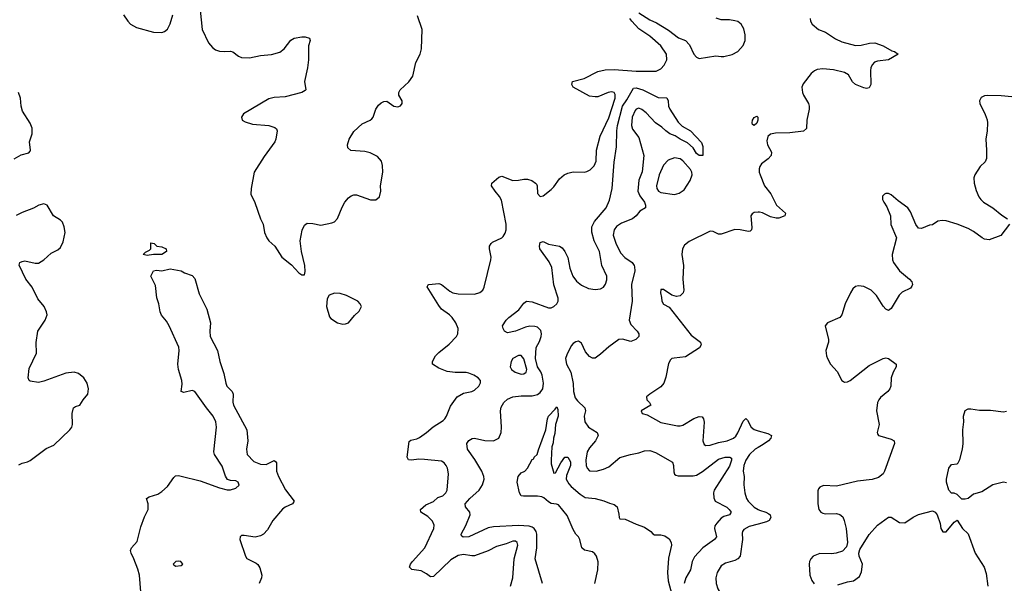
# Model space of a CAD drawing. Header units: inches. Extents: x 1839270 to 1929235, y 762242 to 910350.
# Tile 331 of 362: x 1904613 to 1911795, y 870391 to 874502. Entities that reach past the tile are written whole.
import ezdxf

# ---------------------------------------------------------------- set-up
doc = ezdxf.new("R2010")
doc.units = ezdxf.units.IN
doc.header["$MEASUREMENT"] = 0
doc.layers.add('B9807', color=7, linetype='Continuous')
doc.layers.add('B9817', color=7, linetype='Continuous')

msp = doc.modelspace()

# ---------------------------------------------------------------- linework, layer by layer
at = {"layer": 'B9807', "color": 5}
for points, elevation in [([(1905370, 874536.3), (1905402, 874490), (1905422, 874470), (1905464.3, 874444.3), (1905588.3, 874411.7), (1905650, 874408.8), (1905670, 874414.9), (1905690, 874432.2), (1905710, 874470.4), (1905730, 874537.3)], 620), ([(1905928.6, 874570), (1905943.5, 874430), (1905990, 874333), (1906018.6, 874298.6), (1906041.3, 874281.3), (1906071.4, 874271.4), (1906108.9, 874268.9), (1906150, 874273.1), (1906167.9, 874267.9), (1906210, 874234.9), (1906230, 874226), (1906290, 874222.7), (1906370, 874239.7), (1906450, 874246.7), (1906510, 874265.3), (1906541.6, 874290), (1906590, 874352.7), (1906614.1, 874365.9), (1906670, 874377.4), (1906695.8, 874375.8), (1906726, 874366), (1906731, 874350), (1906720.5, 874310), (1906718.4, 874210), (1906712.2, 874150), (1906690.4, 874050.4), (1906699.1, 873990), (1906695.8, 873984.2), (1906671.3, 873970), (1906550, 873938.7), (1906470, 873934.5), (1906430, 873925.1), (1906246.1, 873813.9), (1906230.8, 873790), (1906236, 873770), (1906257.1, 873757.1), (1906310, 873740.3), (1906430.3, 873730.3), (1906474.4, 873714.4), (1906484.9, 873704.9), (1906490, 873692), (1906482, 873630), (1906474, 873610), (1906395.9, 873504.1), (1906324, 873390), (1906301.3, 873270), (1906299.3, 873230), (1906327.7, 873167.7), (1906369, 873049), (1906388.4, 873010), (1906397.6, 872950), (1906416.4, 872910), (1906430.5, 872890), (1906472.7, 872850), (1906526, 872770), (1906594.6, 872714.6), (1906650, 872656), (1906670, 872641), (1906690, 872642), (1906696, 872664), (1906691.6, 872710), (1906668, 872810), (1906659.7, 872890), (1906672.4, 872967.6), (1906690, 873002), (1906710, 873018), (1906750, 873016.4), (1906810, 873002.6), (1906890, 873019.3), (1906910, 873028), (1906930, 873050.7), (1906964.9, 873135.1), (1906984.4, 873170), (1907010, 873201.3), (1907030, 873217), (1907050, 873224.2), (1907070, 873223.1), (1907172.1, 873187.9), (1907210, 873187.3), (1907237.2, 873210), (1907247, 873250), (1907244.2, 873290), (1907261.1, 873390), (1907259.4, 873439.4), (1907250.9, 873470.9), (1907223.7, 873503.7), (1907170, 873531.2), (1907130, 873541.3), (1907028, 873548), (1907005.9, 873565.9), (1907004, 873590), (1907015.6, 873630), (1907050, 873687), (1907110, 873741.1), (1907169.4, 873770), (1907180.3, 873779.7), (1907190, 873790.7), (1907209.8, 873850), (1907230, 873878.3), (1907250, 873895.3), (1907270, 873906), (1907290, 873906.4), (1907342.8, 873870), (1907370, 873865.3), (1907390, 873874), (1907402, 873890), (1907402, 873910), (1907379.5, 873950), (1907378.4, 873970), (1907387.6, 873990), (1907450.8, 874049.2), (1907479.7, 874090), (1907502.4, 874190), (1907534.5, 874250), (1907544.5, 874290), (1907549.6, 874430), (1907513.8, 874530)], 620), ([(1909130, 874551.7), (1909210, 874499.6), (1909257.6, 874477.6), (1909345.8, 874425.8), (1909418, 874370), (1909470.2, 874350.2), (1909498.2, 874318.2), (1909530.4, 874250), (1909550, 874228.2), (1909570, 874218.4), (1909690, 874238.4), (1909730, 874232.4), (1909750, 874234), (1909810, 874248.8), (1909850, 874270.4), (1909890, 874313.4), (1909904, 874350), (1909904.7, 874390), (1909894, 874434), (1909874.5, 874470), (1909850, 874487.3), (1909830, 874494), (1909790, 874499.7), (1909730, 874500.5), (1909692.8, 874512.8)], 580), ([(1908193.2, 870370), (1908208.7, 870430), (1908218.8, 870570), (1908245.1, 870670), (1908240.5, 870690), (1908230, 870698), (1908210, 870697.8), (1908161.6, 870678.4), (1908090, 870658.9), (1908030, 870628.9), (1907930, 870592.5), (1907910, 870590.8), (1907850, 870602.4), (1907810, 870594), (1907758.5, 870561.5), (1907630, 870439.7), (1907610, 870437.6), (1907580.8, 870460.8), (1907542, 870482), (1907472.4, 870492.4), (1907456.3, 870510), (1907463.1, 870530), (1907478.8, 870550), (1907569, 870650), (1907634.6, 870790), (1907635.9, 870815.9), (1907624.5, 870844.5), (1907590, 870878.5), (1907539.5, 870910), (1907536.9, 870930), (1907575.3, 870964.7), (1907630, 870987.5), (1907663.8, 871016.2), (1907698.4, 871030), (1907721.1, 871050), (1907731.9, 871070), (1907740.3, 871190), (1907733.1, 871230), (1907724.4, 871250), (1907709.8, 871269.8), (1907690, 871281), (1907565.4, 871294.5), (1907524.6, 871295.4), (1907470, 871288.4), (1907450, 871291.8), (1907439.8, 871310), (1907454, 871426), (1907465.3, 871434.7), (1907510, 871445.2), (1907530, 871455.2), (1907581, 871490), (1907628, 871532), (1907701.5, 871578.5), (1907714.2, 871590), (1907725.8, 871610), (1907756.3, 871683.7), (1907803.6, 871750), (1907850, 871777.8), (1907909.8, 871790.2), (1907930, 871800.3), (1907961.3, 871830), (1907973.8, 871853.8), (1907974.5, 871870), (1907958, 871890), (1907926, 871910), (1907890, 871924.7), (1907869.8, 871929.8), (1907790, 871929.8), (1907730, 871936.4), (1907670, 871960.8), (1907625.1, 871990), (1907623.1, 872010), (1907646.4, 872050), (1907670, 872074.7), (1907744.8, 872135.2), (1907798.9, 872190), (1907808.4, 872210), (1907811.1, 872250), (1907794, 872290), (1907767.1, 872330), (1907748, 872350), (1907690.5, 872390.5), (1907670, 872416.4), (1907585.6, 872554.4), (1907592.1, 872567.9), (1907598, 872570), (1907670, 872578.4), (1907690, 872570.4), (1907750, 872521.8), (1907773, 872510), (1907810, 872501.4), (1907930, 872500.7), (1907968.9, 872511.1), (1907991.1, 872530), (1907999.8, 872550), (1908048.7, 872750), (1908050.9, 872770), (1908039.7, 872830), (1908040.5, 872850), (1908051.1, 872868.9), (1908062, 872878), (1908129.3, 872910), (1908139.8, 872920.2), (1908154.8, 872945.2), (1908160.4, 872970), (1908160.3, 873010), (1908126.1, 873186.1), (1908112.1, 873212.1), (1908080.5, 873250), (1908055.1, 873290), (1908056, 873310), (1908106.6, 873353.4), (1908130, 873359.3), (1908210, 873328.2), (1908250, 873330.5), (1908290, 873339.3), (1908318, 873338), (1908348.3, 873328.3), (1908376, 873310), (1908381.4, 873301.4), (1908386.8, 873290), (1908390, 873234), (1908410, 873211.3), (1908430, 873216), (1908490, 873263), (1908510, 873283.8), (1908550, 873342), (1908585.1, 873370), (1908610, 873381.5), (1908650, 873391.5), (1908730, 873390.3), (1908750, 873394.6), (1908774.3, 873405.7), (1908803.9, 873436.1), (1908818.3, 873470), (1908820.3, 873550), (1908847.2, 873652.8), (1908910, 873786.3), (1908956.7, 873930), (1908956.4, 873956.4), (1908949.8, 873969.8), (1908930, 873975.1), (1908904.9, 873970), (1908830, 873939), (1908810, 873937.8), (1908770, 873945), (1908649.6, 874010), (1908639.5, 874030), (1908645.2, 874050), (1908730, 874072.3), (1908830, 874123.9), (1908883.7, 874136.3), (1908950, 874138.2), (1909110, 874125.2), (1909254.7, 874125.3), (1909290, 874142.3), (1909313.6, 874170), (1909334.3, 874210), (1909331.2, 874250), (1909290, 874309.8), (1909210, 874381.4), (1909130, 874436), (1909077.4, 874490), (1909062.4, 874510)], 580), ([(1904572.7, 873487.3), (1904624.8, 873515.2), (1904679.6, 873530), (1904690, 873543), (1904692.8, 873550), (1904684.4, 873610), (1904704.7, 873670), (1904704.7, 873710), (1904690, 873746), (1904633.6, 873833.6), (1904622.4, 873870), (1904617.6, 873930), (1904603.7, 873970)], 620), ([(1908425.7, 870390), (1908373.5, 870570), (1908385.1, 870650), (1908384.8, 870750), (1908379.7, 870770), (1908365.6, 870790), (1908350, 870801.1), (1908330, 870807.7), (1908252.2, 870812.2), (1908070, 870804.1), (1908030, 870796.3), (1907890, 870729.9), (1907848.5, 870728.5), (1907836.6, 870736.6), (1907833.7, 870750), (1907867.1, 870812.8), (1907898.9, 870890), (1907896.4, 870910), (1907864.7, 870950), (1907861.1, 870970), (1907897.2, 871010), (1907965.3, 871070), (1907988.6, 871110), (1908001.3, 871150), (1907998.9, 871170), (1907983.5, 871210), (1907933.3, 871293.3), (1907879.2, 871370), (1907874.7, 871410), (1907887.7, 871432.3), (1907912.3, 871447.7), (1907930, 871450.3), (1908006.3, 871433.7), (1908068.6, 871431.4), (1908107.6, 871450), (1908124, 871490), (1908126.9, 871530), (1908119.2, 871650), (1908124.8, 871675.2), (1908144.7, 871710), (1908170, 871734), (1908209.2, 871750), (1908270, 871757.8), (1908350, 871759.4), (1908390, 871768.6), (1908410, 871782), (1908429.8, 871810), (1908433.8, 871850), (1908423.2, 871910), (1908413.9, 871933.9), (1908390, 871971), (1908374.7, 872030), (1908381, 872110), (1908404.6, 872155.4), (1908415.7, 872190), (1908418.1, 872210), (1908413.7, 872233.7), (1908390, 872258), (1908370, 872264.8), (1908333.8, 872266.2), (1908301.3, 872258.7), (1908229.6, 872229.6), (1908170, 872219), (1908149.2, 872230), (1908139, 872250), (1908135.3, 872270), (1908160.9, 872310), (1908180.7, 872330), (1908254.8, 872385.2), (1908290, 872434.8), (1908310, 872447.7), (1908350, 872444.6), (1908470, 872399.7), (1908490, 872400.7), (1908510, 872409.1), (1908531, 872430), (1908539.8, 872450), (1908540.4, 872470), (1908507.9, 872567.9), (1908493.9, 872693.9), (1908475.9, 872735.9), (1908406, 872830), (1908403.5, 872850), (1908410, 872875.5), (1908430, 872884.9), (1908470, 872865.5), (1908550, 872850.5), (1908570, 872837.3), (1908590, 872810.8), (1908610, 872767.3), (1908625, 872690), (1908647.8, 872630), (1908674.4, 872594.4), (1908710, 872566.7), (1908761.2, 872541.2), (1908810, 872534), (1908850, 872538.9), (1908870, 872551.3), (1908886.3, 872573.7), (1908896.2, 872603.8), (1908894.4, 872630), (1908859.7, 872710), (1908841.5, 872810), (1908803.9, 872890), (1908787.2, 872952.8), (1908786, 872990), (1908806.4, 873030), (1908890.8, 873130), (1908914.3, 873185.7), (1908934, 873270), (1908950, 873462), (1908966.8, 873573.2), (1908968.8, 873690), (1908973.5, 873730), (1909009.4, 873870), (1909042.3, 873917.7), (1909090, 874002.8), (1909110, 874004.2), (1909159.1, 873990), (1909270, 873933.4), (1909332.9, 873932.9), (1909343.1, 873910), (1909346.4, 873870), (1909354, 873850), (1909415.4, 873755.4), (1909446.1, 873726.1), (1909505.5, 873690), (1909585.4, 873605.4), (1909596, 873576), (1909596, 873510), (1909570, 873512), (1909550, 873526), (1909526, 873566), (1909483.1, 873603.1), (1909429.6, 873630), (1909394.1, 873654.1), (1909354, 873670), (1909326, 873690), (1909297.2, 873717.2), (1909250, 873749.3), (1909181.5, 873821.5), (1909150, 873847.6), (1909130, 873855.6), (1909110, 873849.5), (1909101.1, 873838.9), (1909079.6, 873790), (1909075.8, 873730), (1909083.8, 873703.8), (1909130, 873643.1), (1909166, 873510), (1909152.9, 873392.9), (1909128.6, 873331.4), (1909121.1, 873250), (1909136, 873216), (1909170.2, 873170), (1909177.3, 873150), (1909176.4, 873130), (1909135.9, 873104.1), (1909110.2, 873070), (1909081.7, 873050), (1909002.7, 873017.3), (1908966.3, 872993.7), (1908950.1, 872970), (1908942.4, 872930), (1908964.6, 872864.6), (1908998.8, 872798.8), (1909027.9, 872767.9), (1909079.3, 872730), (1909094.9, 872710), (1909098, 872698), (1909099.6, 872670), (1909076.6, 872570), (1909080.1, 872450), (1909057.6, 872310), (1909070, 872279.6), (1909116.5, 872230), (1909128.4, 872210), (1909128, 872190), (1909107.3, 872170), (1909070, 872155.4), (1909010, 872172.3), (1908984, 872170), (1908910, 872116.3), (1908850, 872061.3), (1908810, 872033.3), (1908790, 872033), (1908770, 872044.7), (1908740.5, 872080.5), (1908710, 872141.6), (1908690, 872156.3), (1908670, 872153), (1908650, 872139.7), (1908636.5, 872123.5), (1908602.7, 872057.3), (1908594.2, 872030), (1908601.3, 871990), (1908632.4, 871930), (1908649.5, 871849.5), (1908652.9, 871790), (1908665, 871745), (1908681.4, 871721.4), (1908736, 871670), (1908740.3, 871650), (1908729.1, 871610), (1908736.1, 871570), (1908762.3, 871530), (1908826, 871490), (1908832.4, 871470), (1908812, 871430), (1908770, 871379.7), (1908751.4, 871350), (1908741.7, 871290), (1908744.7, 871250), (1908751.1, 871231.1), (1908770, 871210.3), (1908817.2, 871210), (1908870, 871224.1), (1908910, 871241.3), (1908991, 871309), (1909068.7, 871331.3), (1909130, 871342.8), (1909170, 871358.3), (1909210, 871360.3), (1909250, 871345.7), (1909374.9, 871274.9), (1909382.8, 871250), (1909383, 871203), (1909388.1, 871188.1), (1909399.9, 871179.9), (1909415.6, 871175.6), (1909525.3, 871174.7), (1909550, 871180.5), (1909594.3, 871205.7), (1909710, 871296.6), (1909758, 871310), (1909791.9, 871311.9), (1909803.9, 871303.9), (1909806, 871290), (1909790, 871245.6), (1909678.9, 871070), (1909672.4, 871050), (1909675.6, 871015.6), (1909684.9, 870990), (1909770, 870945.8), (1909788.9, 870930), (1909802.6, 870910), (1909790.6, 870890), (1909750, 870878.6), (1909730, 870866.2), (1909697.2, 870830), (1909684.4, 870810), (1909680.8, 870790), (1909696, 870730), (1909679.6, 870710), (1909596.1, 870650), (1909535.7, 870584.3), (1909517.5, 870550), (1909504.7, 870490), (1909472.9, 870430), (1909459.5, 870390)], 560), ([(1904605.9, 871254.1), (1904630, 871267.9), (1904670, 871277.6), (1904690, 871287.2), (1904806.3, 871373.7), (1904861.4, 871398.6), (1904979.5, 871510), (1904993.3, 871530), (1904998.7, 871550), (1904994.7, 871630), (1905005.1, 871670), (1905018.7, 871681.3), (1905052.3, 871690), (1905076.2, 871730), (1905109.6, 871770), (1905115.8, 871810), (1905105.6, 871850), (1905080.7, 871890), (1905041.6, 871921.6), (1905010.9, 871930.9), (1904950, 871923.1), (1904790, 871864.8), (1904750, 871856.4), (1904690, 871864.7), (1904682, 871870), (1904674.7, 871890), (1904681.8, 871958.2), (1904735.2, 872070), (1904733, 872147), (1904745.3, 872230), (1904799.8, 872310), (1904812.3, 872350), (1904808.5, 872370), (1904791.1, 872410), (1904745, 872465), (1904704.8, 872550), (1904656.8, 872610), (1904610, 872712), (1904614.5, 872730), (1904630, 872738.9), (1904650, 872742.3), (1904724.8, 872724.8), (1904750, 872726.8), (1904789.6, 872750), (1904842.3, 872797.7), (1904890, 872823.8), (1904910, 872840.5), (1904930, 872881), (1904943.5, 872950), (1904937.4, 872990), (1904924.4, 873024.4), (1904910, 873039.1), (1904859.1, 873070), (1904813.1, 873150), (1904790, 873158.9), (1904752.4, 873150), (1904714, 873125.9), (1904630, 873096.6), (1904586.4, 873073.6)], 620), ([(1910000, 873098.1), (1909970, 873095.1), (1909954.9, 873085.1), (1909944.9, 873070), (1909953.3, 872986.7), (1909951.6, 872968.4), (1909939.9, 872960.1), (1909930, 872956.2), (1909868, 872970), (1909830, 872971.3), (1909730, 872937), (1909710, 872937), (1909670, 872957), (1909650, 872959.5), (1909495.9, 872884.1), (1909462, 872858), (1909448.4, 872831.6), (1909443.1, 872790), (1909454.9, 872710), (1909449.1, 872609.1), (1909457.6, 872530), (1909453, 872510), (1909430, 872486.6), (1909403.2, 872483.2), (1909370, 872493.2), (1909310, 872532.7), (1909290, 872533.2), (1909286.8, 872510), (1909295.3, 872475.3), (1909296, 872450), (1909310, 872426), (1909350, 872406), (1909510, 872200.9), (1909577.6, 872150), (1909583.1, 872130), (1909571.1, 872108.9), (1909470, 872043.5), (1909386.1, 872033.9), (1909370, 872029.6), (1909359.2, 872020.8), (1909345.4, 871994.6), (1909325.7, 871894.3), (1909310.3, 871850), (1909290, 871825.1), (1909208.5, 871770), (1909186, 871750), (1909187.3, 871730), (1909206, 871710), (1909216, 871690), (1909146, 871650), (1909152, 871630), (1909190, 871618.8), (1909290, 871564.7), (1909410, 871539.3), (1909430, 871539.3), (1909450, 871545.4), (1909530, 871593.1), (1909568.5, 871608.5), (1909590, 871606.4), (1909600.2, 871590), (1909606, 871566), (1909595.8, 871430), (1909604.6, 871404.6), (1909617.1, 871397.1), (1909650, 871399.6), (1909710, 871418.4), (1909772.3, 871430), (1909819.8, 871450), (1909835.9, 871464.1), (1909852.2, 871487.8), (1909890, 871573.1), (1909910, 871594), (1909921.5, 871581.5), (1909948.1, 871530), (1909970, 871512.9), (1910000, 871504.2)], 580), ([(1905495.4, 870330), (1905486.6, 870450), (1905474.3, 870494.3), (1905445.4, 870570), (1905425.1, 870610), (1905420.5, 870630), (1905428, 870650), (1905470, 870694.9), (1905496.3, 870803.7), (1905523.6, 870876.4), (1905549.8, 870930), (1905550.6, 870970), (1905538.9, 871010), (1905557.4, 871022.6), (1905619.6, 871040.4), (1905650, 871059.8), (1905690, 871096.8), (1905736.8, 871163.2), (1905750, 871175), (1905770, 871177), (1905790, 871173), (1905930, 871137.6), (1906070, 871087.2), (1906126.1, 871073.9), (1906150, 871073), (1906190, 871084.4), (1906213, 871107), (1906206.6, 871130), (1906190, 871138.6), (1906150, 871139.8), (1906129.3, 871149.3), (1906113.1, 871173.1), (1906090, 871244.7), (1906032.8, 871330), (1906029.7, 871350.3), (1906047.4, 871530), (1906042.4, 871570), (1906024.6, 871610), (1905975, 871670), (1905890, 871789.6), (1905870, 871798), (1905810, 871782), (1905789.5, 871789.5), (1905797.5, 871842.5), (1905796.4, 871870), (1905771.4, 871950), (1905766.4, 871990), (1905776.5, 872090), (1905773.8, 872113.8), (1905702, 872270), (1905682.9, 872302.9), (1905647.3, 872347.3), (1905636.9, 872370), (1905627.3, 872430), (1905613.8, 872473.8), (1905602.5, 872562.5), (1905569.6, 872630), (1905590, 872670.4), (1905610, 872674.9), (1905650, 872670.4), (1905710, 872685.5), (1905790, 872670.7), (1905815.2, 872655.2), (1905870, 872636.3), (1905890, 872614.8), (1905921.9, 872501.9), (1905977.1, 872390), (1906005.5, 872290), (1905998.9, 872230), (1906002.4, 872190), (1906056.3, 872090), (1906073, 872010), (1906102.4, 871922.4), (1906116.3, 871850), (1906124.9, 871830), (1906162, 871790), (1906170, 871771.3), (1906167.4, 871712.6), (1906173.1, 871690), (1906270.3, 871510), (1906278, 871430), (1906268.3, 871370), (1906272.7, 871330), (1906320.7, 871280.7), (1906370, 871259.3), (1906410, 871258.2), (1906470, 871286.7), (1906479.9, 871279.9), (1906485.3, 871270), (1906486, 871210), (1906499.7, 871170), (1906552.3, 871072.3), (1906614, 870990), (1906602.8, 870970), (1906550, 870947.7), (1906530, 870930.9), (1906458.3, 870850), (1906420, 870780), (1906391.1, 870748.9), (1906370, 870737.7), (1906330, 870727.1), (1906250, 870740.7), (1906230, 870739.3), (1906220.7, 870730), (1906219.3, 870710), (1906259, 870590), (1906270, 870572.4), (1906338, 870538), (1906350, 870528.2), (1906363.8, 870503.8), (1906379.7, 870450), (1906376.5, 870430), (1906359.7, 870390)], 580), ([(1908807.6, 870390), (1908829.7, 870490.3), (1908831.3, 870548.7), (1908820.4, 870590), (1908807.3, 870607.3), (1908790, 870619.7), (1908732.9, 870632.9), (1908712, 870650), (1908699.7, 870710), (1908688, 870730), (1908668.5, 870750), (1908650, 870783.7), (1908605.4, 870885.4), (1908542.4, 870962.4), (1908529, 870969), (1908490, 870974), (1908470, 870984.2), (1908435.6, 871015.6), (1908421.4, 871021.4), (1908390, 871027.4), (1908286.6, 871026.6), (1908269.7, 871029.7), (1908257.6, 871050), (1908242.4, 871130), (1908249.4, 871170), (1908270, 871196), (1908298, 871210), (1908318, 871230), (1908350, 871294), (1908362, 871298), (1908366, 871310), (1908388, 871330), (1908396.2, 871363.8), (1908450, 871511), (1908461.5, 871590), (1908470.9, 871610), (1908519.7, 871660.3), (1908530, 871679.1), (1908538, 871658), (1908539.5, 871610), (1908520.7, 871550), (1908516.7, 871483.3), (1908507.2, 871450), (1908504.1, 871415.9), (1908494, 871386), (1908488.9, 871288.9), (1908490, 871262), (1908510, 871194), (1908522, 871198), (1908559, 871270), (1908588.7, 871310), (1908610, 871311.3), (1908630, 871276), (1908631.2, 871251.2), (1908601.4, 871178.6), (1908598, 871150), (1908617.5, 871117.5), (1908636.4, 871096.4), (1908701.6, 871041.6), (1908738, 871018), (1908810.5, 871010.5), (1908873.7, 870993.7), (1908915.3, 870975.3), (1908950, 870966), (1908971, 870950), (1908983.6, 870896.4), (1908984.7, 870870), (1908990, 870862), (1909030, 870859.3), (1909110, 870821.7), (1909170, 870799.5), (1909216.3, 870770), (1909230, 870750.8), (1909244.1, 870744.1), (1909290, 870744), (1909318, 870738), (1909350, 870714.8), (1909364.9, 870690), (1909366, 870670), (1909345.4, 870574.6), (1909338.8, 870470), (1909342.6, 870410), (1909368.6, 870310)], 540), ([(1910000, 871382.6), (1909977.3, 871370), (1909935, 871330), (1909909.5, 871290), (1909894.5, 871250), (1909890.2, 871210), (1909897.6, 871170), (1909894.9, 871110), (1909902.9, 871050), (1909914.3, 871010), (1909925.2, 870990), (1909970, 870946.6), (1910000, 870930.4)], 580), ([(1910000, 870823.7), (1909934, 870806), (1909895.3, 870784.7), (1909885.8, 870770), (1909883.8, 870756.2), (1909884, 870710), (1909868, 870590), (1909850.8, 870569.2), (1909830, 870557.2), (1909761.7, 870538.3), (1909730, 870518), (1909699.7, 870470), (1909690.2, 870430), (1909691.9, 870390), (1909705.2, 870350), (1909722.6, 870322.6), (1909745.9, 870305.9), (1909810, 870287.2), (1909850, 870285.6), (1909870.3, 870289.7), (1909930, 870315.7), (1909998.9, 870318.9), (1910000, 870318.6)], 580)]:
    msp.add_lwpolyline(points, dxfattribs=dict(at, elevation=elevation))
for points, elevation in [([(1909970, 873729.5), (1909957.2, 873737.2), (1909954.5, 873750), (1909958.7, 873770), (1909970, 873787.7), (1909990, 873798), (1909998, 873790), (1909997.7, 873770), (1909990, 873748)], 560), ([(1909390, 873494), (1909343, 873477), (1909310, 873440.5), (1909277.6, 873370), (1909256.9, 873290), (1909259.7, 873270), (1909272.7, 873250), (1909290, 873242.2), (1909390, 873226.3), (1909423.9, 873236.1), (1909458.6, 873261.4), (1909504.4, 873330), (1909517.4, 873370), (1909515.3, 873390), (1909504.8, 873410), (1909450, 873471.9), (1909430, 873486.4)], 580), ([(1905650, 872788.5), (1905590, 872789.7), (1905542, 872782), (1905513.2, 872790), (1905530, 872806.8), (1905559.3, 872820.7), (1905568.7, 872830), (1905570, 872874), (1905594, 872870), (1905614, 872850), (1905650, 872844.7), (1905682, 872830), (1905684.7, 872810)], 580), ([(1906910, 872507), (1906870, 872493.2), (1906854.4, 872465.6), (1906850.8, 872410), (1906873.7, 872333.7), (1906882, 872322), (1906930, 872290.8), (1906970, 872282), (1906990, 872284), (1907010, 872291.3), (1907055.5, 872344.5), (1907090, 872376), (1907105.2, 872410), (1907097.2, 872430), (1907079, 872450), (1906997.2, 872490), (1906950, 872505.1)], 620), ([(1908250, 872053.2), (1908210, 872029.7), (1908197.8, 872010), (1908189.2, 871969.2), (1908199.5, 871950), (1908226, 871930), (1908270, 871916.5), (1908290, 871918.4), (1908307.1, 871930), (1908311.6, 871950), (1908290, 872027.3), (1908270, 872051.6)], 580), ([(1905770, 870553.6), (1905752, 870550), (1905731.3, 870530), (1905750, 870516), (1905790, 870521), (1905802, 870530), (1905788, 870550)], 580)]:
    msp.add_lwpolyline(points, close=True, dxfattribs=dict(at, elevation=elevation))
at = {"layer": 'B9817', "color": 5}
for points, elevation in [([(1910377.4, 874510), (1910380.3, 874490), (1910393.1, 874470), (1910440.3, 874430), (1910490.1, 874410.1), (1910562.7, 874362.7), (1910610, 874341.1), (1910710, 874312.6), (1910750, 874316.6), (1910811.1, 874331.1), (1910850, 874333), (1910910.5, 874310), (1910975.3, 874275.3), (1910994, 874270), (1911020.7, 874250), (1910950, 874208), (1910870, 874200.3), (1910848.7, 874191.3), (1910830, 874172.8), (1910820.7, 874150), (1910818.4, 874130), (1910820.3, 874030), (1910810, 874003.7), (1910790, 874000.5), (1910770, 874004.4), (1910708.7, 874028.7), (1910688.6, 874048.6), (1910658.3, 874098.3), (1910630, 874116.9), (1910550, 874136.3), (1910470, 874142), (1910430, 874139.3), (1910410, 874129.2), (1910386.8, 874110), (1910326.9, 874033.1), (1910318, 874010), (1910323.1, 873970), (1910330.4, 873950), (1910367.2, 873890), (1910370.3, 873870), (1910370.3, 873850), (1910354, 873770), (1910352.1, 873707.9), (1910330, 873689.8), (1910230, 873676.4), (1910124.8, 873675.2), (1910090, 873667.6), (1910070, 873649.3), (1910063, 873617), (1910068.5, 873588.5), (1910095.6, 873535.6), (1910093, 873510), (1910072.9, 873487.1), (1910023, 873450), (1910010.4, 873430), (1910007.1, 873412.9), (1910007.2, 873390), (1910013.4, 873370), (1910046, 873290), (1910091.9, 873231.9), (1910134.2, 873150), (1910198.7, 873090), (1910193, 873070), (1910150, 873053.5), (1910130, 873053.1), (1910090, 873062.8), (1910030, 873093.5), (1910010, 873099.1), (1910000, 873098.1)], 580), ([(1911850, 873939.5), (1911772.5, 873947.5), (1911670, 873949.6), (1911650, 873947), (1911626, 873934), (1911613.4, 873910), (1911615.5, 873890), (1911655.5, 873810), (1911670.3, 873770.3), (1911672.7, 873750), (1911670.4, 873690.4), (1911660.3, 873630), (1911665.7, 873550), (1911663.7, 873490), (1911654.4, 873465.6), (1911619.1, 873430), (1911580.4, 873370), (1911572.1, 873347.9), (1911573.7, 873310), (1911590, 873254.8), (1911609.1, 873209.1), (1911623, 873190), (1911644, 873170), (1911710, 873128.4), (1911776, 873076), (1911817.3, 873050)], 620), ([(1911833.4, 873010), (1911770, 872926.6), (1911684.1, 872895.9), (1911650, 872901.1), (1911632.3, 872910), (1911570, 872958), (1911530, 872979.8), (1911450, 873011.1), (1911370, 873035.1), (1911342.4, 873037.6), (1911310, 873032.7), (1911270, 873005.2), (1911250, 873003.7), (1911190, 872978.7), (1911170, 872981.6), (1911148.3, 873008.3), (1911110, 873101.2), (1911090, 873129.3), (1911020.1, 873180.1), (1910970, 873224), (1910950, 873233.2), (1910930, 873234), (1910922, 873230), (1910905.5, 873214.5), (1910907.3, 873190), (1910914.8, 873170), (1910937.5, 873137.5), (1910963.8, 873070), (1910967.1, 873007.1), (1911007.3, 872910), (1910976.3, 872790), (1910978, 872750), (1910986, 872730), (1911030, 872670.4), (1911103.8, 872610), (1911119.3, 872590), (1911125.5, 872570), (1911120.9, 872559.1), (1911110, 872544.5), (1911050, 872514), (1911027.3, 872492.7), (1910970, 872395.3), (1910950, 872381.2), (1910930, 872389.3), (1910910, 872412.3), (1910863.5, 872490), (1910822.4, 872530), (1910770, 872556.8), (1910730, 872561), (1910710, 872555.1), (1910690, 872538.7), (1910671.7, 872510), (1910633.4, 872430), (1910610.8, 872350), (1910596, 872330), (1910504.7, 872290), (1910487.3, 872270), (1910513, 872170), (1910513, 872150), (1910493.4, 872090), (1910497.3, 872050), (1910504, 872030), (1910527.7, 871990), (1910575.1, 871935.1), (1910610, 871870.8), (1910622.8, 871862.8), (1910630, 871859.1), (1910650, 871860.5), (1910670, 871870.5), (1910810, 871979.3), (1910910, 872030.4), (1910930, 872034.4), (1910950, 872030.4), (1911006, 871990), (1911006.8, 871970), (1910983, 871930), (1910968.4, 871890), (1910966, 871830), (1910960.5, 871810), (1910944.9, 871790), (1910892.7, 871747.2), (1910879.5, 871730), (1910870, 871708.7), (1910862.6, 871650), (1910881.6, 871550), (1910866.8, 871490), (1910870, 871482), (1910878, 871470), (1910886.2, 871466.2), (1910970, 871443), (1910990.6, 871430), (1910994.9, 871410), (1910920.4, 871210), (1910910, 871189.4), (1910878, 871162), (1910830, 871147.4), (1910724.3, 871135.7), (1910570, 871098.5), (1910474.7, 871105.3), (1910448.8, 871091.2), (1910440.3, 871079.7), (1910434.9, 871065.1), (1910433.4, 870970), (1910441.7, 870930), (1910457.1, 870910), (1910470, 870901.7), (1910490, 870898.3), (1910570, 870901.1), (1910594, 870894), (1910616.1, 870876.1), (1910627, 870850), (1910641.3, 870790), (1910650.5, 870689.5), (1910643.1, 870656.9), (1910614.4, 870625.6), (1910568.3, 870611.7), (1910533.4, 870606.6), (1910450, 870609.8), (1910401.3, 870590), (1910383.7, 870570), (1910373.7, 870550), (1910370.3, 870530), (1910376.5, 870450), (1910391.2, 870411.2), (1910407.9, 870387.9)], 620), ([(1911810, 871124), (1911790, 871129.2), (1911710, 871109), (1911630, 871057.2), (1911570, 871042), (1911530.6, 871009.4), (1911510, 871004), (1911485.2, 871005.2), (1911450, 871038), (1911430, 871048), (1911410, 871048), (1911389, 871070), (1911373.2, 871130), (1911373.2, 871150), (1911389, 871230), (1911410, 871258), (1911450, 871262), (1911458, 871270), (1911470, 871294), (1911489.2, 871370), (1911494.5, 871410), (1911491.1, 871510), (1911498.7, 871570), (1911497, 871610), (1911510, 871651), (1911530, 871662.8), (1911550, 871662.8), (1911613.2, 871653.2), (1911694.6, 871654.6), (1911790, 871642), (1911810, 871646)], 620), ([(1910000, 871504.2), (1910070, 871483.9), (1910097.1, 871470), (1910092.2, 871450), (1910075.2, 871430), (1910037, 871403), (1910000, 871382.6)], 580), ([(1910000, 870930.4), (1910010, 870925), (1910056.4, 870910), (1910077.1, 870897.1), (1910086.7, 870890), (1910092, 870870), (1910080.4, 870850), (1910060.1, 870839.9), (1910000, 870823.7)], 580), ([(1910579.4, 870380.6), (1910650, 870402), (1910695.3, 870410), (1910738, 870442), (1910754, 870474), (1910761.2, 870530), (1910736, 870590), (1910732.7, 870610), (1910741.2, 870638.8), (1910810, 870747.3), (1910870, 870816.3), (1910950, 870873.4), (1910970, 870874), (1911030, 870834), (1911070, 870833), (1911130, 870874), (1911170, 870894), (1911270, 870918.8), (1911290.6, 870910.6), (1911306, 870890), (1911327.1, 870827.1), (1911331, 870791), (1911346.4, 870766.4), (1911370, 870766), (1911430, 870838), (1911450, 870852), (1911490.4, 870790.4), (1911530, 870750.8), (1911582, 870610), (1911646.8, 870510), (1911662.5, 870462.5), (1911674.4, 870370)], 620)]:
    msp.add_lwpolyline(points, dxfattribs=dict(at, elevation=elevation))

doc.saveas('drawing.dxf')
